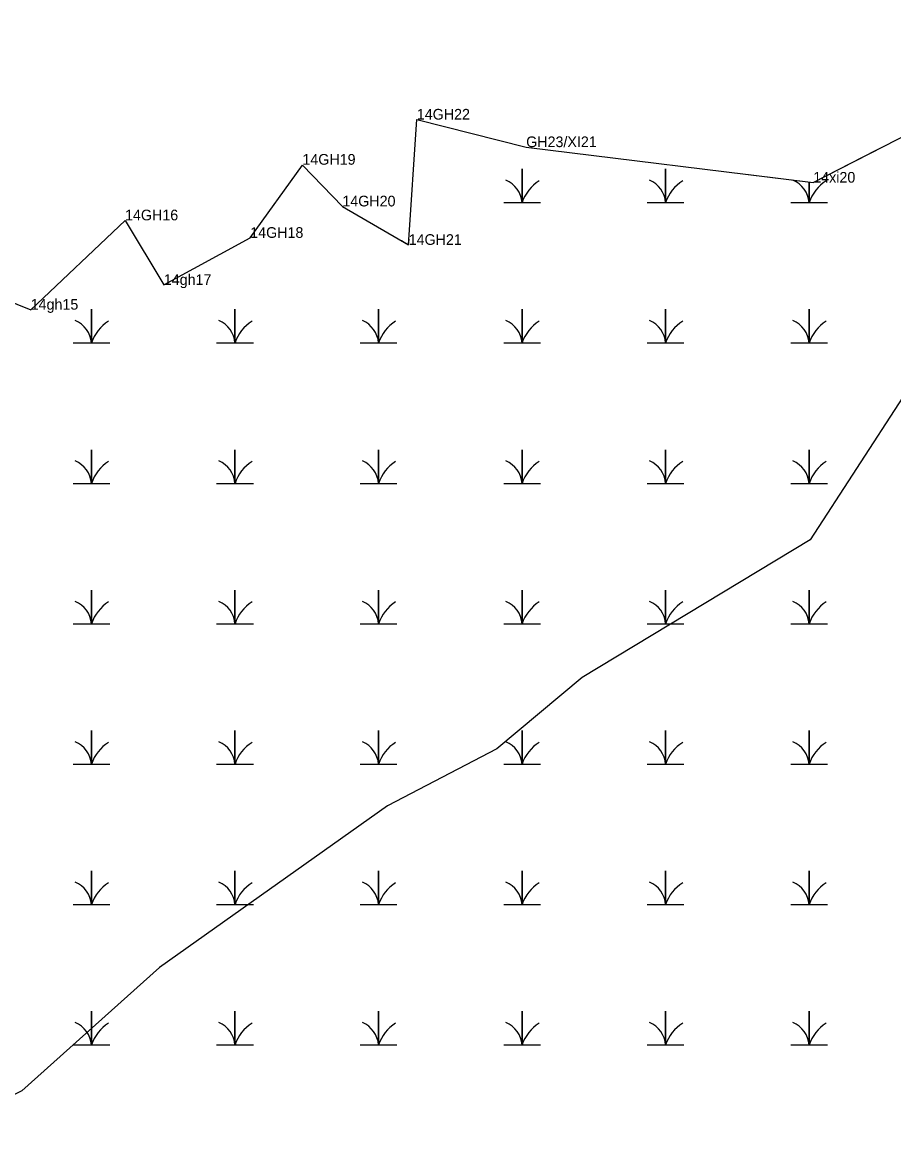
# Model space of a CAD drawing. Extents: x 2072529 to 2268796, y 436423 to 470397.
# Drawn here: x 2263987 to 2264396, y 442708 to 443229 of the extents above; entities that cross this region are included whole.
import ezdxf

# ---------------------------------------------------------------- set-up
doc = ezdxf.new("R2010")
doc.units = 0
for name, color, linetype in [('Exist Environmental Wetland Boundary', 7, 'Continuous'), ('Exist Environmental Wetland Boundary Cogo Comment', 7, 'Continuous'), ('Exist Environmental Wetland Boundary Cogo Point CELL', 7, 'Continuous'), ('Exist Hydro Jurisdictional Stream or Body of Water NEU Mitigable', 7, 'Continuous'), ('Exist Hydro Swamp or Marsh', 7, 'Continuous')]:
    doc.layers.add(name, color=color, linetype=linetype)

msp = doc.modelspace()

# ---------------------------------------------------------------- linework, layer by layer
at = {"layer": 'Exist Environmental Wetland Boundary'}
for points in [[(2264223.31, 443170.74), (2264357.83, 443154.1), (2264403.79, 443177.74), (2264439.35, 443212.19), (2264430.87, 443248.17), (2264398.35, 443264.38), (2264370.42, 443270.46), (2264357.87, 443292.26), (2264333.71, 443322.37), (2264312.34, 443343.4), (2264304.56, 443368.55), (2264308.04, 443398.3), (2264300.86, 443421.03), (2264327.73, 443389.13), (2264364.33, 443371.38), (2264390.73, 443345.82), (2264428.47, 443333.26), (2264464.16, 443339.25), (2264504.52, 443332.09), (2264544.3, 443311.82), (2264566.12, 443299.38), (2264576.72, 443291.89)], [(2263685.65, 442855.81), (2263685.86, 442913.44), (2263681.01, 442959.68), (2263666.2, 442975.24), (2263717.57, 442990.36), (2263736.22, 443017.59), (2263772.08, 443011.89), (2263791.56, 442959.23), (2263814.96, 442950.75), (2263833.34, 442988.29), (2263882.26, 443012.92), (2263904.25, 443055.08), (2263915.31, 443091.9), (2263946.68, 443112.43), (2263991.16, 443094.56), (2264035.37, 443136.43), (2264053.54, 443106.16), (2264094.03, 443128.23), (2264118.46, 443162.37), (2264137.19, 443142.96), (2264168.26, 443124.93), (2264172.08, 443183.66), (2264223.31, 443170.74)], [(2264327.44, 443157.86), (2264357.83, 443154.1), (2264387.3, 443169.26)], [(2264327.44, 443157.86), (2264357.83, 443154.1), (2264387.3, 443169.26)], [(2264164.85, 443126.91), (2264168.26, 443124.93), (2264168.43, 443127.59)], [(2264164.85, 443126.91), (2264168.26, 443124.93), (2264168.43, 443127.59)]]:
    msp.add_lwpolyline(points, dxfattribs=at)
at = {"layer": 'Exist Environmental Wetland Boundary Cogo Point CELL'}
for p, q in [((2264172.08, 443183.66), (2264172.08, 443183.66)), ((2264223.31, 443170.74), (2264223.31, 443170.74)), ((2264118.46, 443162.37), (2264118.46, 443162.37)), ((2264357.83, 443154.1), (2264357.83, 443154.1)), ((2264137.19, 443142.96), (2264137.19, 443142.96)), ((2264035.37, 443136.43), (2264035.37, 443136.43)), ((2264094.03, 443128.23), (2264094.03, 443128.23)), ((2264168.26, 443124.93), (2264168.26, 443124.93)), ((2264053.54, 443106.16), (2264053.54, 443106.16)), ((2263991.16, 443094.56), (2263991.16, 443094.56))]:
    msp.add_line(p, q, dxfattribs=at)
at = {"layer": 'Exist Hydro Jurisdictional Stream or Body of Water NEU Mitigable'}
msp.add_lwpolyline([(2264498.91, 443198.38), (2264443.26, 443120.42), (2264356.45, 442986.77), (2264249.6, 442922.17), (2264209.53, 442888.76), (2264158.34, 442862.03), (2264051.49, 442786.29), (2263986.94, 442728.38), (2263946.87, 442708.33)], dxfattribs=at)
at = {"layer": 'Exist Hydro Swamp or Marsh'}
for points in [[(2264212.79, 443144.77), (2264221.39, 443144.77), (2264221.39, 443160.55), (2264221.39, 443144.77), (2264229.99, 443144.77)], [(2264280.04, 443144.77), (2264288.64, 443144.77), (2264288.64, 443160.55), (2264288.64, 443144.77), (2264297.24, 443144.77)], [(2264347.29, 443144.77), (2264355.89, 443144.77), (2264355.89, 443154.34)], [(2264355.89, 443154.34), (2264355.89, 443144.77), (2264364.49, 443144.77)], [(2264011.04, 443078.97), (2264019.64, 443078.97), (2264019.64, 443094.75), (2264019.64, 443078.97), (2264028.24, 443078.97)], [(2264078.29, 443078.97), (2264086.89, 443078.97), (2264086.89, 443094.75), (2264086.89, 443078.97), (2264095.49, 443078.97)], [(2264145.54, 443078.97), (2264154.14, 443078.97), (2264154.14, 443094.75), (2264154.14, 443078.97), (2264162.74, 443078.97)], [(2264212.79, 443078.97), (2264221.39, 443078.97), (2264221.39, 443094.75), (2264221.39, 443078.97), (2264229.99, 443078.97)], [(2264280.04, 443078.97), (2264288.64, 443078.97), (2264288.64, 443094.75), (2264288.64, 443078.97), (2264297.24, 443078.97)], [(2264347.29, 443078.97), (2264355.89, 443078.97), (2264355.89, 443094.75), (2264355.89, 443078.97), (2264364.49, 443078.97)], [(2264011.04, 443013.17), (2264019.64, 443013.17), (2264019.64, 443028.95), (2264019.64, 443013.17), (2264028.24, 443013.17)], [(2264078.29, 443013.17), (2264086.89, 443013.17), (2264086.89, 443028.95), (2264086.89, 443013.17), (2264095.49, 443013.17)], [(2264145.54, 443013.17), (2264154.14, 443013.17), (2264154.14, 443028.95), (2264154.14, 443013.17), (2264162.74, 443013.17)], [(2264212.79, 443013.17), (2264221.39, 443013.17), (2264221.39, 443028.95), (2264221.39, 443013.17), (2264229.99, 443013.17)], [(2264280.04, 443013.17), (2264288.64, 443013.17), (2264288.64, 443028.95), (2264288.64, 443013.17), (2264297.24, 443013.17)], [(2264347.29, 443013.17), (2264355.89, 443013.17), (2264355.89, 443028.95), (2264355.89, 443013.17), (2264364.49, 443013.17)], [(2264011.04, 442947.37), (2264019.64, 442947.37), (2264019.64, 442963.15), (2264019.64, 442947.37), (2264028.24, 442947.37)], [(2264078.29, 442947.37), (2264086.89, 442947.37), (2264086.89, 442963.15), (2264086.89, 442947.37), (2264095.49, 442947.37)], [(2264145.54, 442947.37), (2264154.14, 442947.37), (2264154.14, 442963.15), (2264154.14, 442947.37), (2264162.74, 442947.37)], [(2264212.79, 442947.37), (2264221.39, 442947.37), (2264221.39, 442963.15), (2264221.39, 442947.37), (2264229.99, 442947.37)], [(2264280.04, 442947.37), (2264288.64, 442947.37), (2264288.64, 442963.15), (2264288.64, 442947.37), (2264297.24, 442947.37)], [(2264347.29, 442947.37), (2264355.89, 442947.37), (2264355.89, 442963.15), (2264355.89, 442947.37), (2264364.49, 442947.37)], [(2264011.04, 442881.57), (2264019.64, 442881.57), (2264019.64, 442897.35), (2264019.64, 442881.57), (2264028.24, 442881.57)], [(2264078.29, 442881.57), (2264086.89, 442881.57), (2264086.89, 442897.35), (2264086.89, 442881.57), (2264095.49, 442881.57)], [(2264145.54, 442881.57), (2264154.14, 442881.57), (2264154.14, 442897.35), (2264154.14, 442881.57), (2264162.74, 442881.57)], [(2264212.79, 442881.57), (2264221.39, 442881.57), (2264221.39, 442897.35), (2264221.39, 442881.57), (2264229.99, 442881.57)], [(2264280.04, 442881.57), (2264288.64, 442881.57), (2264288.64, 442897.35), (2264288.64, 442881.57), (2264297.24, 442881.57)], [(2264347.29, 442881.57), (2264355.89, 442881.57), (2264355.89, 442897.35), (2264355.89, 442881.57), (2264364.49, 442881.57)], [(2264011.04, 442815.77), (2264019.64, 442815.77), (2264019.64, 442831.55), (2264019.64, 442815.77), (2264028.24, 442815.77)], [(2264078.29, 442815.77), (2264086.89, 442815.77), (2264086.89, 442831.55), (2264086.89, 442815.77), (2264095.49, 442815.77)], [(2264145.54, 442815.77), (2264154.14, 442815.77), (2264154.14, 442831.55), (2264154.14, 442815.77), (2264162.74, 442815.77)], [(2264212.79, 442815.77), (2264221.39, 442815.77), (2264221.39, 442831.55), (2264221.39, 442815.77), (2264229.99, 442815.77)], [(2264280.04, 442815.77), (2264288.64, 442815.77), (2264288.64, 442831.55), (2264288.64, 442815.77), (2264297.24, 442815.77)], [(2264347.29, 442815.77), (2264355.89, 442815.77), (2264355.89, 442831.55), (2264355.89, 442815.77), (2264364.49, 442815.77)], [(2264011.04, 442749.97), (2264019.64, 442749.97), (2264019.64, 442765.75), (2264019.64, 442749.97), (2264028.24, 442749.97)], [(2264078.29, 442749.97), (2264086.89, 442749.97), (2264086.89, 442765.75), (2264086.89, 442749.97), (2264095.49, 442749.97)], [(2264145.54, 442749.97), (2264154.14, 442749.97), (2264154.14, 442765.75), (2264154.14, 442749.97), (2264162.74, 442749.97)], [(2264212.79, 442749.97), (2264221.39, 442749.97), (2264221.39, 442765.75), (2264221.39, 442749.97), (2264229.99, 442749.97)], [(2264280.04, 442749.97), (2264288.64, 442749.97), (2264288.64, 442765.75), (2264288.64, 442749.97), (2264297.24, 442749.97)], [(2264347.29, 442749.97), (2264355.89, 442749.97), (2264355.89, 442765.75), (2264355.89, 442749.97), (2264364.49, 442749.97)]]:
    msp.add_lwpolyline(points, dxfattribs=at)
for centre, radius, start, end in [((2264209.12, 443143.88), 12.3, 4.1403, 67.535), ((2264239.63, 443138.71), 19.22, 122.1274, 161.6222), ((2264276.37, 443143.88), 12.3, 4.1403, 67.535), ((2264306.88, 443138.71), 19.22, 122.1274, 161.6222), ((2264343.62, 443143.88), 12.3, 4.1403, 67.535), ((2264374.13, 443138.71), 19.22, 122.1274, 161.6222), ((2264007.37, 443078.08), 12.3, 4.1403, 67.535), ((2264037.88, 443072.91), 19.22, 122.1274, 161.6222), ((2264074.62, 443078.08), 12.3, 4.1403, 67.535), ((2264105.13, 443072.91), 19.22, 122.1274, 161.6222), ((2264141.87, 443078.08), 12.3, 4.1403, 67.535), ((2264172.38, 443072.91), 19.22, 122.1274, 161.6222), ((2264209.12, 443078.08), 12.3, 4.1403, 67.535), ((2264239.63, 443072.91), 19.22, 122.1274, 161.6222), ((2264276.37, 443078.08), 12.3, 4.1403, 67.535), ((2264306.88, 443072.91), 19.22, 122.1274, 161.6222), ((2264343.62, 443078.08), 12.3, 4.1403, 67.535), ((2264374.13, 443072.91), 19.22, 122.1274, 161.6222), ((2264007.37, 443012.28), 12.3, 4.1403, 67.535), ((2264037.88, 443007.11), 19.22, 122.1274, 161.6222), ((2264074.62, 443012.28), 12.3, 4.1403, 67.535), ((2264105.13, 443007.11), 19.22, 122.1274, 161.6222), ((2264141.87, 443012.28), 12.3, 4.1403, 67.535), ((2264172.38, 443007.11), 19.22, 122.1274, 161.6222), ((2264209.12, 443012.28), 12.3, 4.1403, 67.535), ((2264239.63, 443007.11), 19.22, 122.1274, 161.6222), ((2264276.37, 443012.28), 12.3, 4.1403, 67.535), ((2264306.88, 443007.11), 19.22, 122.1274, 161.6222), ((2264343.62, 443012.28), 12.3, 4.1403, 67.535), ((2264374.13, 443007.11), 19.22, 122.1274, 161.6222), ((2264007.37, 442946.48), 12.3, 4.1403, 67.535), ((2264037.88, 442941.31), 19.22, 122.1274, 161.6222), ((2264074.62, 442946.48), 12.3, 4.1403, 67.535), ((2264105.13, 442941.31), 19.22, 122.1274, 161.6222), ((2264141.87, 442946.48), 12.3, 4.1403, 67.535), ((2264172.38, 442941.31), 19.22, 122.1274, 161.6222), ((2264209.12, 442946.48), 12.3, 4.1403, 67.535), ((2264239.63, 442941.31), 19.22, 122.1274, 161.6222), ((2264276.37, 442946.48), 12.3, 4.1403, 67.535), ((2264306.88, 442941.31), 19.22, 122.1274, 161.6222), ((2264343.62, 442946.48), 12.3, 4.1403, 67.535), ((2264374.13, 442941.31), 19.22, 122.1274, 161.6222), ((2264007.37, 442880.68), 12.3, 4.1403, 67.535), ((2264037.88, 442875.51), 19.22, 122.1274, 161.6222), ((2264074.62, 442880.68), 12.3, 4.1403, 67.535), ((2264105.13, 442875.51), 19.22, 122.1274, 161.6222), ((2264141.87, 442880.68), 12.3, 4.1403, 67.535), ((2264172.38, 442875.51), 19.22, 122.1274, 161.6222), ((2264209.12, 442880.68), 12.3, 4.1403, 67.535), ((2264239.63, 442875.51), 19.22, 122.1274, 161.6222), ((2264276.37, 442880.68), 12.3, 4.1403, 67.535), ((2264306.88, 442875.51), 19.22, 122.1274, 161.6222), ((2264343.62, 442880.68), 12.3, 4.1403, 67.535), ((2264374.13, 442875.51), 19.22, 122.1274, 161.6222), ((2264007.37, 442814.88), 12.3, 4.1403, 67.535), ((2264037.88, 442809.71), 19.22, 122.1274, 161.6222), ((2264074.62, 442814.88), 12.3, 4.1403, 67.535), ((2264105.13, 442809.71), 19.22, 122.1274, 161.6222), ((2264141.87, 442814.88), 12.3, 4.1403, 67.535), ((2264172.38, 442809.71), 19.22, 122.1274, 161.6222), ((2264209.12, 442814.88), 12.3, 4.1403, 67.535), ((2264239.63, 442809.71), 19.22, 122.1274, 161.6222), ((2264276.37, 442814.88), 12.3, 4.1403, 67.535), ((2264306.88, 442809.71), 19.22, 122.1274, 161.6222), ((2264343.62, 442814.88), 12.3, 4.1403, 67.535), ((2264374.13, 442809.71), 19.22, 122.1274, 161.6222), ((2264007.37, 442749.08), 12.3, 4.1403, 67.535), ((2264037.88, 442743.91), 19.22, 122.1274, 161.6222), ((2264074.62, 442749.08), 12.3, 4.1403, 67.535), ((2264105.13, 442743.91), 19.22, 122.1274, 161.6222), ((2264141.87, 442749.08), 12.3, 4.1403, 67.535), ((2264172.38, 442743.91), 19.22, 122.1274, 161.6222), ((2264209.12, 442749.08), 12.3, 4.1403, 67.535), ((2264239.63, 442743.91), 19.22, 122.1274, 161.6222), ((2264276.37, 442749.08), 12.3, 4.1403, 67.535), ((2264306.88, 442743.91), 19.22, 122.1274, 161.6222), ((2264343.62, 442749.08), 12.3, 4.1403, 67.535), ((2264374.13, 442743.91), 19.22, 122.1274, 161.6222)]:
    msp.add_arc(centre, radius, start, end, dxfattribs=at)

# ---------------------------------------------------------------- texts
at = {"layer": 'Exist Environmental Wetland Boundary Cogo Comment'}
for s, p in [('14GH22', (2264172.08, 443183.66)), ('GH23/XI21', (2264223.31, 443170.74)), ('14GH19', (2264118.47, 443162.51)), ('14xi20', (2264357.83, 443154.1)), ('14GH20', (2264137.19, 443142.96)), ('14GH16', (2264035.37, 443136.43)), ('14GH18', (2264094.03, 443128.23)), ('14GH21', (2264168.26, 443124.93)), ('14gh17', (2264053.54, 443106.16)), ('14gh15', (2263991.16, 443094.56))]:
    msp.add_text(s, height=5, dxfattribs=at).set_placement(p)

doc.saveas('drawing.dxf')
